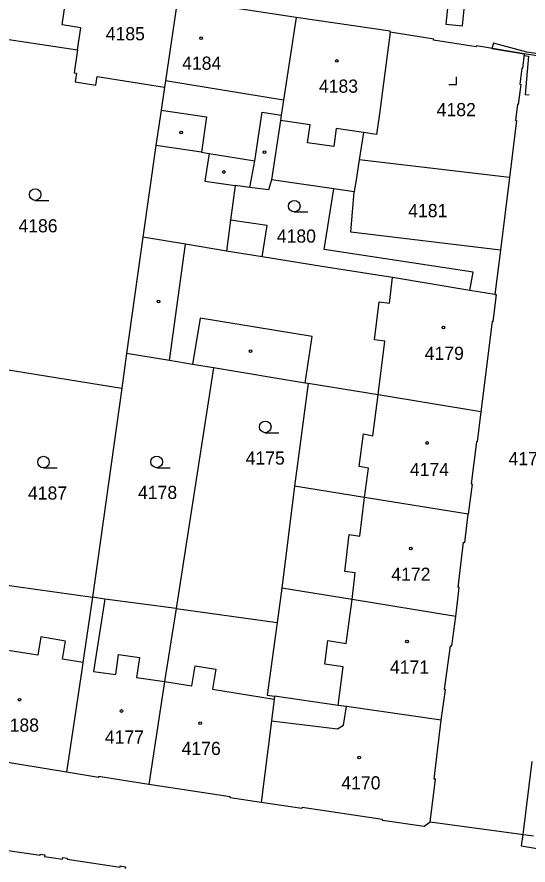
# Model space of a CAD drawing. Extents: x -756746 to -753363, y -1166406 to -1161727.
# Drawn here: x -755027.6 to -754961.5, y -1165864.8 to -1165755.3 of the extents above; entities that cross this region are included whole.
import ezdxf

# ---------------------------------------------------------------- set-up
doc = ezdxf.new("R2010")
doc.units = 0
for name, color, linetype in [('Hranice parcel', 7, 'Continuous'), ('Parcelní čísla', 7, 'Continuous'), ('Vnitřní kresba', 7, 'Continuous'), ('Věcná břemena k části', 7, 'Continuous'), ('Značky budov', 7, 'Continuous'), ('Značky kultur', 7, 'Continuous')]:
    doc.layers.add(name, color=color, linetype=linetype)

msp = doc.modelspace()

# ---------------------------------------------------------------- linework, layer by layer
at = {"layer": 'Hranice parcel'}
for p, q in [((-754991.49, -1165755.35), (-755006.8, -1165752.99)), ((-754947.66, -1165762.29), (-754962, -1165760.02)), ((-754963.91, -1165775.99), (-754983.34, -1165773.71)), ((-754963.91, -1165775.99), (-754965.09, -1165785.4)), ((-755011.27, -1165783.72), (-755013.38, -1165798.73)), ((-754965.09, -1165785.4), (-754965.81, -1165791.11)), ((-755013.38, -1165798.73), (-755014.01, -1165803.19)), ((-755029.21, -1165800.74), (-755014.01, -1165803.19)), ((-755002.14, -1165800.59), (-755006.99, -1165831.68)), ((-755014.01, -1165803.19), (-755017.79, -1165830.22)), ((-754989.91, -1165802.61), (-754991.69, -1165815.86)), ((-754991.69, -1165815.86), (-754993.34, -1165829.02)), ((-755033.58, -1165827.98), (-755017.79, -1165830.22)), ((-754993.34, -1165829.02), (-754993.95, -1165833.49)), ((-755006.99, -1165831.68), (-754993.95, -1165833.49)), ((-755021.13, -1165852.81), (-755037.05, -1165850.22)), ((-754960.81, -1165861.05), (-754974.15, -1165859.26))]:
    msp.add_line(p, q, dxfattribs=at)
for points in [[(-755006.8, -1165752.99), (-755008.38, -1165763.54), (-755008.49, -1165764.33)], [(-754991.49, -1165755.35), (-754993.11, -1165766.02), (-754993.4, -1165767.95), (-754993.51, -1165768.66), (-754994.67, -1165776.3)], [(-754979.35, -1165757.23), (-754979.33, -1165757.1), (-754991.49, -1165755.35)], [(-755035.23, -1165757.21), (-755019.72, -1165759.53), (-755020.17, -1165762.48), (-755019.86, -1165762.53), (-755020.04, -1165763.67), (-755017.36, -1165764.09), (-755017.17, -1165762.95), (-755008.49, -1165764.33)], [(-754979.35, -1165757.23), (-754980.73, -1165767.78), (-754981.08, -1165770.45), (-754982.79, -1165770.21), (-754983.34, -1165773.71)], [(-754962, -1165760.02), (-754968.19, -1165759.02), (-754968.21, -1165759.15), (-754973.72, -1165758.27), (-754973.7, -1165758.14), (-754979.35, -1165757.23)], [(-754962, -1165760.02), (-754962.22, -1165761.92), (-754962.34, -1165761.91), (-754962.58, -1165763.97), (-754962.47, -1165763.99), (-754962.78, -1165766.57), (-754962.9, -1165766.55), (-754963.14, -1165768.64), (-754963.03, -1165768.65), (-754963.91, -1165775.99)], [(-755008.49, -1165764.33), (-755008.94, -1165767.31), (-755009.61, -1165771.86), (-755011.27, -1165783.72)], [(-754983.34, -1165773.71), (-754983.66, -1165775.75), (-754984, -1165777.85)], [(-754994.67, -1165776.3), (-754995.07, -1165777.61), (-754997.47, -1165777.29), (-754999.35, -1165777.04), (-754999.95, -1165781.52), (-755000.49, -1165785.51)], [(-754984, -1165777.85), (-754986.62, -1165777.47), (-754994.67, -1165776.3)], [(-754965.09, -1165785.4), (-754984.4, -1165783.08), (-754984, -1165777.85)], [(-755000.49, -1165785.51), (-755005.78, -1165784.63), (-755011.27, -1165783.72)], [(-754965.81, -1165791.11), (-754969.02, -1165790.58), (-754979.02, -1165788.94), (-754988.17, -1165787.48), (-754995.89, -1165786.24), (-755000.49, -1165785.51)], [(-754965.81, -1165791.11), (-754965.64, -1165791.13), (-754966.07, -1165794.63), (-754966.17, -1165794.61), (-754967.6, -1165806.26)], [(-755002.14, -1165800.59), (-755004.86, -1165800.16), (-755007.83, -1165799.66), (-755013.38, -1165798.73)], [(-754989.91, -1165802.61), (-754990.31, -1165802.55), (-755002.14, -1165800.59)], [(-754967.6, -1165806.26), (-754980.87, -1165804.09), (-754989.91, -1165802.61)], [(-754967.6, -1165806.26), (-754968.08, -1165810.16), (-754968.17, -1165810.15), (-754968.87, -1165815.58), (-754968.75, -1165815.59), (-754969.24, -1165819.49)], [(-754969.24, -1165819.49), (-754982.63, -1165817.33), (-754991.69, -1165815.86)], [(-754970.85, -1165832.71), (-754970.4, -1165828.96), (-754970.55, -1165828.94), (-754969.88, -1165823.1), (-754969.68, -1165823.13), (-754969.24, -1165819.49)], [(-754970.85, -1165832.71), (-754984.26, -1165830.51), (-754993.34, -1165829.02)], [(-755017.79, -1165830.22), (-755019.03, -1165838.63), (-755019.17, -1165839.58), (-755021.13, -1165852.81)], [(-755006.99, -1165831.68), (-755016.19, -1165830.44), (-755017.79, -1165830.22)], [(-755006.99, -1165831.68), (-755008.48, -1165841.07), (-755010.5, -1165854.39)], [(-754972.73, -1165846.1), (-754972.18, -1165842.16), (-754972.33, -1165842.14), (-754971.53, -1165836.47), (-754971.38, -1165836.49), (-754970.85, -1165832.71)], [(-754993.95, -1165833.49), (-754995.21, -1165842.86), (-754994.29, -1165842.99)], [(-754994.29, -1165842.99), (-754994.34, -1165843.37), (-754994.68, -1165846.17), (-754995.99, -1165856.72)], [(-754972.73, -1165846.1), (-754984.98, -1165844.33), (-754986.06, -1165844.17), (-754994.29, -1165842.99)], [(-754974.15, -1165859.26), (-754973.49, -1165853.7), (-754973.64, -1165853.68), (-754972.73, -1165846.1)], [(-755010.5, -1165854.39), (-755017, -1165853.34), (-755017.02, -1165853.48), (-755021.13, -1165852.81)], [(-754995.99, -1165856.72), (-755000.02, -1165856.12), (-755000, -1165855.97), (-755010.5, -1165854.39)], [(-754974.15, -1165859.26), (-754974.93, -1165859.83), (-754980.34, -1165859.03), (-754980.31, -1165858.89), (-754990.72, -1165857.35), (-754990.74, -1165857.5), (-754995.99, -1165856.72)], [(-755031.99, -1165862.28), (-755031.37, -1165862.37), (-755031.39, -1165862.51), (-755024.56, -1165863.53), (-755024.54, -1165863.38), (-755023.97, -1165863.47), (-755024, -1165863.67), (-755021.68, -1165864.04), (-755021.64, -1165863.81), (-755021.06, -1165863.9), (-755021.08, -1165864.05), (-755014.23, -1165865.05), (-755014.21, -1165864.91), (-755013.53, -1165865.01), (-755013.57, -1165865.23)]]:
    msp.add_lwpolyline(points, dxfattribs=at)
at = {"layer": 'Vnitřní kresba'}
for p, q in [((-755021.71, -1165756.31), (-755020.89, -1165750.85)), ((-755019.28, -1165756.68), (-755021.71, -1165756.31)), ((-755019.72, -1165759.53), (-755019.28, -1165756.68)), ((-754993.11, -1165766.02), (-755008.38, -1165763.54)), ((-755008.94, -1165767.31), (-755003.08, -1165768.18)), ((-755003.08, -1165768.18), (-755003.73, -1165772.74)), ((-754996.81, -1165773.84), (-754995.85, -1165767.57)), ((-754995.85, -1165767.57), (-754993.4, -1165767.95)), ((-754989.67, -1165769.22), (-754993.51, -1165768.66)), ((-754990, -1165771.51), (-754989.67, -1165769.22)), ((-754986.29, -1165769.7), (-754986.62, -1165771.99)), ((-754982.79, -1165770.21), (-754986.29, -1165769.7)), ((-754986.62, -1165771.99), (-754990, -1165771.51)), ((-755003.73, -1165772.74), (-755009.61, -1165771.86)), ((-755003.73, -1165772.74), (-755002.73, -1165772.9)), ((-755002.73, -1165772.9), (-755003.29, -1165776.46)), ((-755002.73, -1165772.9), (-754996.81, -1165773.84)), ((-754997.47, -1165777.29), (-754996.81, -1165773.84)), ((-755003.29, -1165776.46), (-754999.35, -1165777.04)), ((-754987.84, -1165785.32), (-754986.62, -1165777.47)), ((-754995.24, -1165782.19), (-754999.95, -1165781.52)), ((-754995.89, -1165786.24), (-754995.24, -1165782.19)), ((-755007.83, -1165799.66), (-755005.78, -1165784.63)), ((-754968.63, -1165788.22), (-754987.84, -1165785.32)), ((-754979.42, -1165792.24), (-754979.02, -1165788.94)), ((-754969.02, -1165790.58), (-754968.63, -1165788.22)), ((-754981.37, -1165796.95), (-754980.75, -1165792.05)), ((-754980.75, -1165792.05), (-754979.42, -1165792.24)), ((-755003.88, -1165794.17), (-755004.86, -1165800.16)), ((-754989.39, -1165796.54), (-755003.88, -1165794.17)), ((-754990.31, -1165802.55), (-754989.39, -1165796.54)), ((-754980.02, -1165797.14), (-754981.37, -1165796.95)), ((-754980.87, -1165804.09), (-754980.02, -1165797.14)), ((-754981.57, -1165809.36), (-754980.87, -1165804.09)), ((-754983.33, -1165813.32), (-754982.77, -1165809.11)), ((-754982.77, -1165809.11), (-754981.57, -1165809.36)), ((-754982.13, -1165813.53), (-754983.33, -1165813.32)), ((-754982.63, -1165817.33), (-754982.13, -1165813.53)), ((-754983.25, -1165822.32), (-754982.63, -1165817.33)), ((-754985.18, -1165826.9), (-754984.62, -1165822.12)), ((-754984.62, -1165822.12), (-754983.25, -1165822.32)), ((-754983.84, -1165827.07), (-754985.18, -1165826.9)), ((-754984.26, -1165830.51), (-754983.84, -1165827.07)), ((-755016.19, -1165830.44), (-755017.68, -1165839.79)), ((-754985.01, -1165836.2), (-754984.26, -1165830.51)), ((-755024.86, -1165837.69), (-755034.79, -1165836.1)), ((-755024.47, -1165835.32), (-755024.86, -1165837.69)), ((-755021.26, -1165835.87), (-755024.47, -1165835.32)), ((-755021.65, -1165838.21), (-755021.26, -1165835.87)), ((-754987.76, -1165838.84), (-754987.39, -1165835.8)), ((-754987.39, -1165835.8), (-754985.01, -1165836.2)), ((-755019.03, -1165838.63), (-755021.65, -1165838.21)), ((-755014.78, -1165840.19), (-755014.42, -1165837.62)), ((-755014.42, -1165837.62), (-755011.7, -1165837.97)), ((-755011.7, -1165837.97), (-755012.11, -1165840.57)), ((-755004.96, -1165841.64), (-755004.54, -1165839.05)), ((-755004.54, -1165839.05), (-755001.87, -1165839.48)), ((-755001.87, -1165839.48), (-755002.29, -1165842.08)), ((-754985.41, -1165839.19), (-754987.76, -1165838.84)), ((-754986.06, -1165844.17), (-754985.41, -1165839.19)), ((-755017.68, -1165839.79), (-755014.78, -1165840.19)), ((-755012.11, -1165840.57), (-755008.48, -1165841.07)), ((-755008.48, -1165841.07), (-755004.96, -1165841.64)), ((-755002.29, -1165842.08), (-754994.34, -1165843.37)), ((-754985.35, -1165846.74), (-754984.98, -1165844.33)), ((-754994.68, -1165846.17), (-754986.15, -1165847.22)), ((-754986.15, -1165847.22), (-754985.35, -1165846.74))]:
    msp.add_line(p, q, dxfattribs=at)
at = {"layer": 'Věcná břemena k části'}
msp.add_lwpolyline([(-754970, -1165756.44), (-754969.29, -1165749.51), (-754971.4, -1165749.17), (-754972.13, -1165756.22)], close=True, dxfattribs=at)
for points in [[(-754949.27, -1165761.71), (-754961.69, -1165759.82), (-754966, -1165758.67), (-754966.18, -1165759.34), (-754962, -1165760.02), (-754962.03, -1165760.27), (-754961.48, -1165760.36), (-754961.89, -1165765.3), (-754961.39, -1165765.34)], [(-754961.03, -1165851.42), (-754962.2, -1165860.86), (-754962.39, -1165862.33), (-754958.79, -1165862.9)]]:
    msp.add_lwpolyline(points, dxfattribs=at)
at = {"layer": 'Značky budov'}
for centre in [(-755003.74, -1165758.01), (-754986.24, -1165760.96), (-755006.32, -1165770.2), (-754995.56, -1165772.75), (-755000.84, -1165775.3), (-755009.26, -1165792.01), (-754972.46, -1165795.37), (-754997.36, -1165798.43), (-754974.56, -1165810.29), (-754976.68, -1165823.93), (-754977.16, -1165835.91), (-755027.22, -1165843.44), (-755014.04, -1165844.9), (-755003.87, -1165846.47), (-754983.34, -1165850.91)]:
    msp.add_circle(centre, 0.175, dxfattribs=at)
at = {"layer": 'Značky kultur'}
for p, q in [((-754970.77, -1165763.99), (-754970.77, -1165762.99)), ((-754971.77, -1165763.99), (-754970.77, -1165763.99)), ((-755025.2, -1165778.96), (-755023.45, -1165778.96)), ((-754991.72, -1165780.46), (-754989.97, -1165780.46)), ((-754995.47, -1165808.96), (-754993.72, -1165808.96)), ((-755024.12, -1165813.5), (-755022.37, -1165813.5)), ((-755009.5, -1165813.48), (-755007.75, -1165813.48))]:
    msp.add_line(p, q, dxfattribs=at)
for centre in [(-755025.2, -1165778.21), (-754991.72, -1165779.71), (-754995.47, -1165808.21), (-755024.12, -1165812.75), (-755009.5, -1165812.73)]:
    msp.add_circle(centre, 0.75, dxfattribs=at)

# ---------------------------------------------------------------- texts
at = {"layer": 'Parcelní čísla'}
for s, p in [('4185', (-755016.08, -1165758.29)), ('4184', (-755006.21, -1165762.09)), ('4183', (-754988.54, -1165765.06)), ('4182', (-754973.32, -1165768.09)), ('4181', (-754977, -1165781.13)), ('4186', (-755027.36, -1165783.09)), ('4180', (-754993.98, -1165784.42)), ('4179', (-754974.87, -1165799.56)), ('4175', (-754998, -1165813.08)), ('4173', (-754964.04, -1165813.16)), ('4174', (-754976.79, -1165814.56)), ('4187', (-755026.13, -1165817.6)), ('4178', (-755011.91, -1165817.52)), ('4172', (-754979.18, -1165828.09)), ('4171', (-754979.36, -1165840.07)), ('4188', (-755029.76, -1165847.57)), ('4177', (-755016.19, -1165849.11)), ('4176', (-755006.28, -1165850.58)), ('4170', (-754985.64, -1165855.02))]:
    msp.add_text(s, height=1.7, dxfattribs=at).set_placement(p)

doc.saveas('drawing.dxf')
